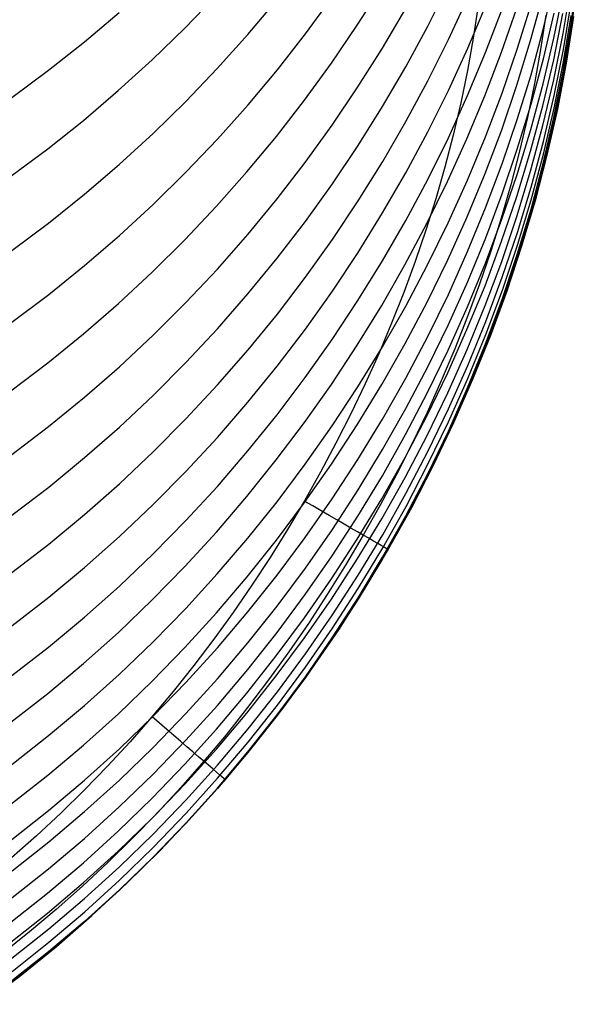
# Model space of a CAD drawing. Extents: x -383 to 1849, y -1185 to -529.
# Tile 438 of 656: x 421 to 427, y -1117 to -1107. Entities that reach past the tile are written whole.
import ezdxf

# ---------------------------------------------------------------- set-up
doc = ezdxf.new("R2010")
doc.units = 0
doc.layers.add('PREDEFINITO', color=7, linetype='CONTINUOUS')

msp = doc.modelspace()

# ---------------------------------------------------------------- linework, layer by layer
at = {"layer": 'PREDEFINITO'}
for p, q in [((426.836, -1107.049, 578.709), (426.9, -1106.564, 578.71)), ((426.901, -1106.602, 575.327), (426.837, -1107.085, 575.292)), ((424.62, -1107.057, 608.728), (424.875, -1106.656, 608.599)), ((425.351, -1107.066, 604.777), (425.565, -1106.64, 604.657)), ((426.548, -1107.1, 591.621), (426.66, -1106.628, 591.554)), ((426.659, -1107.19, 588.015), (426.755, -1106.713, 587.968)), ((426.753, -1107.141, 584.356), (426.834, -1106.66, 584.327)), ((422.831, -1107.085, 614.868), (423.159, -1106.745, 614.737)), ((423.484, -1107.151, 612.818), (423.788, -1106.789, 612.687)), ((424.083, -1107.144, 610.772), (424.362, -1106.762, 610.641)), ((425.566, -1107.204, 602.872), (425.766, -1106.77, 602.759)), ((426.417, -1107.215, 593.479), (426.544, -1106.747, 593.402)), ((424.881, -1107.293, 606.81), (425.122, -1106.883, 606.686)), ((425.765, -1107.294, 600.973), (425.951, -1106.852, 600.867)), ((425.873, -1106.853, -0.312), (425.822, -1107.191, -0.312)), ((425.95, -1107.339, 599.083), (426.121, -1106.89, 598.984)), ((426.115, -1107.336, 597.2), (426.273, -1106.879, 597.108)), ((426.278, -1107.303, 595.332), (426.421, -1106.841, 595.248)), ((426.757, -1107.306, 582.562), (426.838, -1106.824, 582.541)), ((421.79, -1107.229, 617.028), (422.151, -1106.923, 616.905)), ((426.574, -1106.952, -0.019), (426.52, -1107.308, -0.019)), ((426.549, -1107.404, 589.837), (426.66, -1106.931, 589.781)), ((426.656, -1107.414, 586.19), (426.752, -1106.935, 586.152)), ((426.757, -1107.437, 580.739), (426.838, -1106.955, 580.727)), ((426.863, -1106.966, 575.188), (426.787, -1107.448, 575.188)), ((426.863, -1106.966, 0.688), (426.787, -1107.448, 0.688)), ((426.787, -1107.448, 287.438), (426.863, -1106.966, 287.438)), ((422.492, -1107.415, 614.994), (422.831, -1107.085, 614.868)), ((424.353, -1107.449, 608.854), (424.62, -1107.057, 608.728)), ((425.123, -1107.486, 604.895), (425.351, -1107.066, 604.777)), ((426.421, -1107.569, 591.687), (426.548, -1107.1, 591.621)), ((426.756, -1107.531, 578.707), (426.836, -1107.049, 578.709)), ((426.837, -1107.085, 575.292), (426.756, -1107.566, 575.256)), ((423.168, -1107.503, 612.946), (423.484, -1107.151, 612.818)), ((423.791, -1107.517, 610.9), (424.083, -1107.144, 610.772)), ((425.352, -1107.633, 602.983), (425.566, -1107.204, 602.872)), ((425.822, -1107.191, -0.312), (425.761, -1107.527, -0.312)), ((426.274, -1107.679, 593.555), (426.417, -1107.215, 593.479)), ((426.547, -1107.665, 588.061), (426.659, -1107.19, 588.015)), ((426.657, -1107.621, 584.386), (426.753, -1107.141, 584.356)), ((421.419, -1107.522, 617.145), (421.79, -1107.229, 617.028)), ((424.627, -1107.696, 606.931), (424.881, -1107.293, 606.81)), ((425.565, -1107.731, 601.078), (425.765, -1107.294, 600.973)), ((426.121, -1107.761, 595.416), (426.278, -1107.303, 595.332)), ((426.52, -1107.308, -0.019), (426.456, -1107.661, -0.019)), ((426.661, -1107.785, 582.583), (426.757, -1107.306, 582.562)), ((422.142, -1107.734, 615.115), (422.492, -1107.415, 614.994)), ((425.764, -1107.784, 599.181), (425.95, -1107.339, 599.083)), ((425.943, -1107.788, 597.291), (426.115, -1107.336, 597.2)), ((426.422, -1107.875, 589.893), (426.549, -1107.404, 589.837)), ((426.543, -1107.89, 586.227), (426.656, -1107.414, 586.19)), ((421.037, -1107.804, 617.258), (421.419, -1107.522, 617.145)), ((422.841, -1107.846, 613.069), (423.168, -1107.503, 612.946)), ((423.487, -1107.881, 611.024), (423.791, -1107.517, 610.9)), ((424.073, -1107.834, 608.977), (424.353, -1107.449, 608.854)), ((424.882, -1107.899, 605.01), (425.123, -1107.486, 604.895)), ((425.761, -1107.527, -0.312), (425.692, -1107.862, -0.312)), ((426.661, -1107.917, 580.75), (426.757, -1107.437, 580.739)), ((426.787, -1107.448, 575.188), (426.695, -1107.927, 575.188)), ((426.787, -1107.448, 0.688), (426.695, -1107.927, 0.688)), ((426.695, -1107.927, 287.438), (426.787, -1107.448, 287.438)), ((425.124, -1108.055, 603.093), (425.352, -1107.633, 602.983)), ((426.279, -1108.034, 591.752), (426.421, -1107.569, 591.687)), ((426.545, -1108.097, 584.415), (426.657, -1107.621, 584.386)), ((426.659, -1108.011, 578.706), (426.756, -1107.531, 578.707)), ((426.756, -1107.566, 575.256), (426.66, -1108.044, 575.221)), ((421.781, -1108.042, 615.232), (422.142, -1107.734, 615.115)), ((424.36, -1108.091, 607.049), (424.627, -1107.696, 606.931)), ((425.351, -1108.162, 601.181), (425.565, -1107.731, 601.078)), ((426.117, -1108.139, 593.629), (426.274, -1107.679, 593.555)), ((426.456, -1107.661, -0.019), (426.384, -1108.013, -0.019)), ((426.42, -1108.136, 588.107), (426.547, -1107.665, 588.061)), ((423.781, -1108.21, 609.097), (424.073, -1107.834, 608.977)), ((425.564, -1108.222, 599.277), (425.764, -1107.784, 599.181)), ((425.757, -1108.234, 597.381), (425.943, -1107.788, 597.291)), ((425.949, -1108.214, 595.499), (426.121, -1107.761, 595.416)), ((426.549, -1108.262, 582.603), (426.661, -1107.785, 582.583)), ((422.502, -1108.178, 613.189), (422.841, -1107.846, 613.069)), ((423.171, -1108.236, 611.144), (423.487, -1107.881, 611.024)), ((424.628, -1108.304, 605.123), (424.882, -1107.899, 605.01)), ((425.692, -1107.862, -0.312), (425.614, -1108.195, -0.312)), ((426.279, -1108.341, 589.948), (426.422, -1107.875, 589.893)), ((426.416, -1108.363, 586.264), (426.543, -1107.89, 586.227)), ((426.55, -1108.394, 580.762), (426.661, -1107.917, 580.75)), ((426.695, -1107.927, 575.188), (426.586, -1108.404, 575.188)), ((426.695, -1107.927, 0.688), (426.586, -1108.404, 0.688)), ((426.586, -1108.404, 287.438), (426.695, -1107.927, 287.438)), ((426.122, -1108.494, 591.817), (426.279, -1108.034, 591.752)), ((426.384, -1108.013, -0.019), (426.302, -1108.363, -0.019)), ((426.548, -1108.488, 578.704), (426.659, -1108.011, 578.706)), ((421.41, -1108.338, 615.344), (421.781, -1108.042, 615.232)), ((424.081, -1108.478, 607.164), (424.36, -1108.091, 607.049)), ((424.883, -1108.47, 603.2), (425.124, -1108.055, 603.093)), ((425.945, -1108.594, 593.703), (426.117, -1108.139, 593.629)), ((426.278, -1108.603, 588.152), (426.42, -1108.136, 588.107)), ((426.417, -1108.57, 584.443), (426.545, -1108.097, 584.415)), ((426.66, -1108.044, 575.221), (426.548, -1108.52, 575.185)), ((422.152, -1108.499, 613.304), (422.502, -1108.178, 613.189)), ((422.843, -1108.58, 611.26), (423.171, -1108.236, 611.144)), ((423.476, -1108.576, 609.214), (423.781, -1108.21, 609.097)), ((425.123, -1108.585, 601.282), (425.351, -1108.162, 601.181)), ((425.35, -1108.655, 599.372), (425.564, -1108.222, 599.277)), ((425.614, -1108.195, -0.312), (425.528, -1108.526, -0.312)), ((425.556, -1108.676, 597.469), (425.757, -1108.234, 597.381)), ((425.763, -1108.661, 595.58), (425.949, -1108.214, 595.499)), ((421.028, -1108.622, 615.451), (421.41, -1108.338, 615.344)), ((424.362, -1108.701, 605.233), (424.628, -1108.304, 605.123)), ((426.122, -1108.803, 590.002), (426.279, -1108.341, 589.948)), ((426.422, -1108.735, 582.624), (426.549, -1108.262, 582.603)), ((426.302, -1108.363, -0.019), (426.211, -1108.711, -0.019)), ((426.273, -1108.832, 586.3), (426.416, -1108.363, 586.264)), ((426.423, -1108.867, 580.772), (426.55, -1108.394, 580.762)), ((426.586, -1108.404, 575.188), (426.463, -1108.878, 575.188)), ((426.586, -1108.404, 0.688), (426.463, -1108.878, 0.688)), ((426.463, -1108.878, 287.438), (426.586, -1108.404, 287.438)), ((421.791, -1108.809, 613.415), (422.152, -1108.499, 613.304)), ((423.789, -1108.856, 607.277), (424.081, -1108.478, 607.164)), ((424.629, -1108.877, 603.304), (424.883, -1108.47, 603.2)), ((425.528, -1108.526, -0.312), (425.433, -1108.855, -0.312)), ((425.95, -1108.95, 591.88), (426.122, -1108.494, 591.817)), ((426.421, -1108.962, 578.702), (426.548, -1108.488, 578.704)), ((426.548, -1108.52, 575.185), (426.421, -1108.992, 575.15)), ((422.504, -1108.914, 611.373), (422.843, -1108.58, 611.26)), ((423.16, -1108.933, 609.327), (423.476, -1108.576, 609.214)), ((424.882, -1109.002, 601.381), (425.123, -1108.585, 601.282)), ((425.758, -1109.044, 593.775), (425.945, -1108.594, 593.703)), ((426.12, -1109.066, 588.197), (426.278, -1108.603, 588.152)), ((426.274, -1109.039, 584.471), (426.417, -1108.57, 584.443)), ((424.082, -1109.09, 605.341), (424.362, -1108.701, 605.233)), ((425.122, -1109.081, 599.465), (425.35, -1108.655, 599.372)), ((425.342, -1109.11, 597.556), (425.556, -1108.676, 597.469)), ((425.563, -1109.103, 595.66), (425.763, -1108.661, 595.58)), ((426.211, -1108.711, -0.019), (426.111, -1109.056, -0.019)), ((426.28, -1109.204, 582.643), (426.422, -1108.735, 582.624)), ((421.42, -1109.107, 613.521), (421.791, -1108.809, 613.415)), ((423.485, -1109.225, 607.386), (423.789, -1108.856, 607.277)), ((425.433, -1108.855, -0.312), (425.33, -1109.181, -0.312)), ((425.951, -1109.26, 590.056), (426.122, -1108.803, 590.002)), ((426.116, -1109.296, 586.336), (426.273, -1108.832, 586.3)), ((422.154, -1109.237, 611.482), (422.504, -1108.914, 611.373)), ((422.832, -1109.28, 609.437), (423.16, -1108.933, 609.327)), ((424.363, -1109.276, 603.407), (424.629, -1108.877, 603.304)), ((425.764, -1109.401, 591.943), (425.95, -1108.95, 591.88)), ((426.28, -1109.337, 580.783), (426.423, -1108.867, 580.772)), ((426.463, -1108.878, 575.188), (426.323, -1109.347, 575.188)), ((426.463, -1108.878, 0.688), (426.323, -1109.347, 0.688)), ((426.323, -1109.347, 287.438), (426.463, -1108.878, 287.438)), ((424.629, -1109.412, 601.478), (424.882, -1109.002, 601.381)), ((425.558, -1109.488, 593.847), (425.758, -1109.044, 593.775)), ((426.111, -1109.056, -0.019), (426.003, -1109.399, -0.019)), ((426.117, -1109.504, 584.499), (426.274, -1109.039, 584.471)), ((426.278, -1109.432, 578.7), (426.421, -1108.962, 578.702)), ((426.421, -1108.992, 575.15), (426.279, -1109.46, 575.114)), ((421.038, -1109.393, 613.622), (421.42, -1109.107, 613.521)), ((423.79, -1109.471, 605.446), (424.082, -1109.09, 605.341)), ((424.881, -1109.499, 599.556), (425.122, -1109.081, 599.465)), ((425.114, -1109.539, 597.641), (425.342, -1109.11, 597.556)), ((425.349, -1109.539, 595.739), (425.563, -1109.103, 595.66)), ((425.949, -1109.524, 588.241), (426.12, -1109.066, 588.197)), ((421.793, -1109.548, 611.586), (422.154, -1109.237, 611.482)), ((423.169, -1109.584, 607.493), (423.485, -1109.225, 607.386)), ((425.33, -1109.181, -0.312), (425.219, -1109.505, -0.312)), ((425.765, -1109.712, 590.108), (425.951, -1109.26, 590.056)), ((426.123, -1109.668, 582.662), (426.28, -1109.204, 582.643)), ((422.493, -1109.616, 609.543), (422.832, -1109.28, 609.437)), ((424.083, -1109.667, 603.507), (424.363, -1109.276, 603.407)), ((425.944, -1109.756, 586.371), (426.116, -1109.296, 586.336)), ((426.124, -1109.802, 580.793), (426.28, -1109.337, 580.783)), ((426.323, -1109.347, 575.188), (426.169, -1109.812, 575.188)), ((426.323, -1109.347, 0.688), (426.169, -1109.812, 0.688)), ((426.169, -1109.812, 287.438), (426.323, -1109.347, 287.438)), ((424.362, -1109.813, 601.573), (424.629, -1109.412, 601.478)), ((425.564, -1109.846, 592.004), (425.764, -1109.401, 591.943)), ((426.003, -1109.399, -0.019), (425.887, -1109.739, -0.019)), ((426.121, -1109.898, 578.697), (426.278, -1109.432, 578.7)), ((426.279, -1109.46, 575.114), (426.122, -1109.924, 575.079)), ((421.421, -1109.848, 611.686), (421.793, -1109.548, 611.586)), ((423.486, -1109.841, 605.548), (423.79, -1109.471, 605.446)), ((424.627, -1109.911, 599.645), (424.881, -1109.499, 599.556)), ((424.873, -1109.96, 597.725), (425.114, -1109.539, 597.641)), ((425.219, -1109.505, -0.312), (425.101, -1109.827, -0.312)), ((425.122, -1109.968, 595.816), (425.349, -1109.539, 595.739)), ((425.343, -1109.926, 593.917), (425.558, -1109.488, 593.847)), ((425.763, -1109.977, 588.284), (425.949, -1109.524, 588.241)), ((425.945, -1109.963, 584.525), (426.117, -1109.504, 584.499)), ((422.143, -1109.941, 609.645), (422.493, -1109.616, 609.543)), ((422.842, -1109.932, 607.595), (423.169, -1109.584, 607.493)), ((423.791, -1110.05, 603.604), (424.083, -1109.667, 603.507)), ((425.952, -1110.128, 582.681), (426.123, -1109.668, 582.662)), ((425.565, -1110.158, 590.16), (425.765, -1109.712, 590.108)), ((425.757, -1110.21, 586.405), (425.944, -1109.756, 586.371)), ((425.887, -1109.739, -0.019), (425.763, -1110.077, -0.019)), ((421.039, -1110.135, 611.781), (421.421, -1109.848, 611.686)), ((423.17, -1110.202, 605.647), (423.486, -1109.841, 605.548)), ((424.082, -1110.206, 601.665), (424.362, -1109.813, 601.573)), ((425.101, -1109.827, -0.312), (424.975, -1110.145, -0.312)), ((425.35, -1110.284, 592.065), (425.564, -1109.846, 592.004)), ((425.952, -1110.262, 580.803), (426.124, -1109.802, 580.793)), ((426.169, -1109.812, 575.188), (426, -1110.273, 575.188)), ((426.169, -1109.812, 0.688), (426, -1110.273, 0.688)), ((426, -1110.273, 287.438), (426.169, -1109.812, 287.438)), ((421.782, -1110.255, 609.744), (422.143, -1109.941, 609.645)), ((422.503, -1110.27, 607.695), (422.842, -1109.932, 607.595)), ((424.361, -1110.314, 599.733), (424.627, -1109.911, 599.645)), ((424.619, -1110.373, 597.807), (424.873, -1109.96, 597.725)), ((424.881, -1110.39, 595.892), (425.122, -1109.968, 595.816)), ((425.116, -1110.357, 593.985), (425.343, -1109.926, 593.917)), ((425.563, -1110.424, 588.326), (425.763, -1109.977, 588.284)), ((425.758, -1110.418, 584.552), (425.945, -1109.963, 584.525)), ((425.95, -1110.359, 578.694), (426.121, -1109.898, 578.697)), ((426.122, -1109.924, 575.079), (425.95, -1110.383, 575.043)), ((423.487, -1110.422, 603.699), (423.791, -1110.05, 603.604)), ((425.763, -1110.077, -0.019), (425.63, -1110.411, -0.019)), ((424.975, -1110.145, -0.312), (424.842, -1110.461, -0.312)), ((425.351, -1110.597, 590.21), (425.565, -1110.158, 590.16)), ((425.766, -1110.583, 582.7), (425.952, -1110.128, 582.681)), ((421.41, -1110.557, 609.838), (421.782, -1110.255, 609.744)), ((422.153, -1110.597, 607.79), (422.503, -1110.27, 607.695)), ((422.843, -1110.553, 605.743), (423.17, -1110.202, 605.647)), ((423.79, -1110.59, 601.755), (424.082, -1110.206, 601.665)), ((425.122, -1110.716, 592.124), (425.35, -1110.284, 592.065)), ((425.557, -1110.659, 586.439), (425.757, -1110.21, 586.405)), ((425.766, -1110.717, 580.812), (425.952, -1110.262, 580.803)), ((426, -1110.273, 575.188), (425.816, -1110.728, 575.188)), ((426, -1110.273, 0.688), (425.816, -1110.728, 0.688)), ((425.816, -1110.728, 287.438), (426, -1110.273, 287.438)), ((424.081, -1110.709, 599.818), (424.361, -1110.314, 599.733)), ((424.351, -1110.779, 597.886), (424.619, -1110.373, 597.807)), ((424.874, -1110.781, 594.053), (425.116, -1110.357, 593.985)), ((425.764, -1110.814, 578.691), (425.95, -1110.359, 578.694)), ((425.95, -1110.383, 575.043), (425.764, -1110.836, 575.008)), ((423.171, -1110.785, 603.791), (423.487, -1110.422, 603.699)), ((424.627, -1110.804, 595.966), (424.881, -1110.39, 595.892)), ((424.842, -1110.461, -0.312), (424.701, -1110.774, -0.312)), ((425.349, -1110.865, 588.367), (425.563, -1110.424, 588.326)), ((425.63, -1110.411, -0.019), (425.49, -1110.742, -0.019)), ((425.558, -1110.866, 584.577), (425.758, -1110.418, 584.552)), ((421.028, -1110.846, 609.927), (421.41, -1110.557, 609.838)), ((422.504, -1110.893, 605.835), (422.843, -1110.553, 605.743)), ((423.486, -1110.964, 601.842), (423.79, -1110.59, 601.755)), ((425.566, -1111.032, 582.717), (425.766, -1110.583, 582.7)), ((421.792, -1110.913, 607.882), (422.153, -1110.597, 607.79)), ((425.123, -1111.03, 590.26), (425.351, -1110.597, 590.21)), ((425.343, -1111.101, 586.471), (425.557, -1110.659, 586.439)), ((422.843, -1111.138, 603.88), (423.171, -1110.785, 603.791)), ((423.789, -1111.094, 599.9), (424.081, -1110.709, 599.818)), ((424.072, -1111.175, 597.964), (424.351, -1110.779, 597.886)), ((424.701, -1110.774, -0.312), (424.554, -1111.083, -0.312)), ((424.62, -1111.198, 594.118), (424.874, -1110.781, 594.053)), ((424.881, -1111.141, 592.181), (425.122, -1110.716, 592.124)), ((425.49, -1110.742, -0.019), (425.343, -1111.07, -0.019)), ((425.566, -1111.166, 580.821), (425.766, -1110.717, 580.812)), ((425.816, -1110.728, 575.188), (425.618, -1111.178, 575.188)), ((425.816, -1110.728, 0.688), (425.618, -1111.178, 0.688)), ((425.618, -1111.178, 287.438), (425.816, -1110.728, 287.438)), ((422.154, -1111.222, 605.925), (422.504, -1110.893, 605.835)), ((424.36, -1111.21, 596.038), (424.627, -1110.804, 595.966)), ((425.121, -1111.299, 588.408), (425.349, -1110.865, 588.367)), ((425.343, -1111.309, 584.602), (425.558, -1110.866, 584.577)), ((425.564, -1111.263, 578.688), (425.764, -1110.814, 578.691)), ((425.764, -1110.836, 575.008), (425.564, -1111.284, 574.973)), ((421.42, -1111.216, 607.97), (421.792, -1110.913, 607.882)), ((423.17, -1111.329, 601.927), (423.486, -1110.964, 601.842)), ((423.485, -1111.47, 599.981), (423.789, -1111.094, 599.9)), ((424.554, -1111.083, -0.312), (424.399, -1111.388, -0.312)), ((424.882, -1111.456, 590.308), (425.123, -1111.03, 590.26)), ((425.115, -1111.537, 586.504), (425.343, -1111.101, 586.471)), ((425.343, -1111.07, -0.019), (425.188, -1111.394, -0.019)), ((425.352, -1111.474, 582.735), (425.566, -1111.032, 582.717)), ((422.504, -1111.479, 603.965), (422.843, -1111.138, 603.88)), ((423.78, -1111.563, 598.04), (424.072, -1111.175, 597.964)), ((424.353, -1111.606, 594.183), (424.62, -1111.198, 594.118)), ((424.627, -1111.558, 592.238), (424.881, -1111.141, 592.181)), ((425.352, -1111.608, 580.829), (425.566, -1111.166, 580.821)), ((425.618, -1111.178, 575.188), (425.406, -1111.621, 575.188)), ((425.618, -1111.178, 0.688), (425.406, -1111.621, 0.688)), ((425.406, -1111.621, 287.438), (425.618, -1111.178, 287.438)), ((421.038, -1111.507, 608.054), (421.42, -1111.216, 607.97)), ((421.793, -1111.539, 606.01), (422.154, -1111.222, 605.925)), ((424.08, -1111.608, 596.108), (424.36, -1111.21, 596.038)), ((424.88, -1111.726, 588.447), (425.121, -1111.299, 588.408)), ((425.35, -1111.707, 578.684), (425.564, -1111.263, 578.688)), ((425.564, -1111.284, 574.973), (425.35, -1111.725, 574.938)), ((422.843, -1111.683, 602.009), (423.17, -1111.329, 601.927)), ((424.399, -1111.388, -0.312), (424.238, -1111.69, -0.312)), ((425.188, -1111.394, -0.019), (425.026, -1111.714, -0.019)), ((425.115, -1111.744, 584.627), (425.343, -1111.309, 584.602)), ((422.154, -1111.81, 604.048), (422.504, -1111.479, 603.965)), ((423.169, -1111.837, 600.059), (423.485, -1111.47, 599.981)), ((424.628, -1111.874, 590.355), (424.882, -1111.456, 590.308)), ((425.124, -1111.909, 582.751), (425.352, -1111.474, 582.735)), ((421.421, -1111.844, 606.092), (421.793, -1111.539, 606.01)), ((423.475, -1111.942, 598.113), (423.78, -1111.563, 598.04)), ((423.788, -1111.996, 596.177), (424.08, -1111.608, 596.108)), ((424.073, -1112.005, 594.245), (424.353, -1111.606, 594.183)), ((424.36, -1111.967, 592.293), (424.627, -1111.558, 592.238)), ((424.873, -1111.965, 586.535), (425.115, -1111.537, 586.504)), ((425.125, -1112.044, 580.837), (425.352, -1111.608, 580.829)), ((422.504, -1112.026, 602.088), (422.843, -1111.683, 602.009)), ((424.238, -1111.69, -0.312), (424.071, -1111.988, -0.312)), ((425.026, -1111.714, -0.019), (424.858, -1112.03, -0.019)), ((425.123, -1112.143, 578.681), (425.35, -1111.707, 578.684)), ((425.406, -1111.621, 575.188), (425.181, -1112.058, 575.188)), ((425.406, -1111.621, 0.688), (425.181, -1112.058, 0.688)), ((425.181, -1112.058, 287.438), (425.406, -1111.621, 287.438)), ((421.793, -1112.129, 604.127), (422.154, -1111.81, 604.048)), ((424.626, -1112.145, 588.486), (424.88, -1111.726, 588.447)), ((424.874, -1112.172, 584.65), (425.115, -1111.744, 584.627)), ((425.35, -1111.725, 574.938), (425.123, -1112.16, 574.904)), ((421.039, -1112.136, 606.17), (421.421, -1111.844, 606.092)), ((422.842, -1112.192, 600.134), (423.169, -1111.837, 600.059)), ((424.362, -1112.284, 590.401), (424.628, -1111.874, 590.355)), ((424.883, -1112.338, 582.767), (425.124, -1111.909, 582.751)), ((423.159, -1112.31, 598.185), (423.475, -1111.942, 598.113)), ((423.484, -1112.375, 596.243), (423.788, -1111.996, 596.177)), ((423.781, -1112.396, 594.306), (424.073, -1112.005, 594.245)), ((424.071, -1111.988, -0.312), (423.896, -1112.284, -0.312)), ((424.081, -1112.367, 592.346), (424.36, -1111.967, 592.293)), ((424.619, -1112.385, 586.565), (424.873, -1111.965, 586.535)), ((422.154, -1112.358, 602.165), (422.504, -1112.026, 602.088)), ((424.858, -1112.03, -0.019), (424.682, -1112.343, -0.019)), ((424.884, -1112.473, 580.845), (425.125, -1112.044, 580.837)), ((425.181, -1112.058, 575.188), (424.941, -1112.487, 575.188)), ((425.181, -1112.058, 0.688), (424.941, -1112.487, 0.688)), ((424.941, -1112.487, 287.438), (425.181, -1112.058, 287.438)), ((421.421, -1112.435, 604.203), (421.793, -1112.129, 604.127)), ((422.503, -1112.537, 600.206), (422.842, -1112.192, 600.134)), ((424.36, -1112.556, 588.523), (424.626, -1112.145, 588.486)), ((424.619, -1112.593, 584.673), (424.874, -1112.172, 584.65)), ((424.882, -1112.572, 578.677), (425.123, -1112.143, 578.681)), ((425.123, -1112.16, 574.904), (424.882, -1112.587, 574.869)), ((422.832, -1112.668, 598.254), (423.159, -1112.31, 598.185)), ((423.896, -1112.284, -0.312), (423.715, -1112.575, -0.312)), ((424.082, -1112.685, 590.446), (424.362, -1112.284, 590.401)), ((421.793, -1112.679, 602.238), (422.154, -1112.358, 602.165)), ((423.168, -1112.744, 596.307), (423.484, -1112.375, 596.243)), ((423.477, -1112.776, 594.365), (423.781, -1112.396, 594.306)), ((423.789, -1112.758, 592.399), (424.081, -1112.367, 592.346)), ((424.352, -1112.797, 586.595), (424.619, -1112.385, 586.565)), ((424.682, -1112.343, -0.019), (424.499, -1112.652, -0.019)), ((424.629, -1112.758, 582.783), (424.883, -1112.338, 582.767)), ((421.039, -1112.729, 604.275), (421.421, -1112.435, 604.203)), ((424.63, -1112.894, 580.852), (424.884, -1112.473, 580.845)), ((424.941, -1112.487, 575.188), (424.689, -1112.909, 575.188)), ((424.941, -1112.487, 0.688), (424.689, -1112.909, 0.688)), ((424.689, -1112.909, 287.438), (424.941, -1112.487, 287.438)), ((422.153, -1112.871, 600.276), (422.503, -1112.537, 600.206)), ((423.715, -1112.575, -0.312), (423.527, -1112.862, -0.312)), ((424.08, -1112.958, 588.559), (424.36, -1112.556, 588.523)), ((424.352, -1113.005, 584.696), (424.619, -1112.593, 584.673)), ((424.628, -1112.993, 578.672), (424.882, -1112.572, 578.677)), ((424.882, -1112.587, 574.869), (424.628, -1113.006, 574.835)), ((421.421, -1112.987, 602.307), (421.793, -1112.679, 602.238)), ((422.493, -1113.014, 598.32), (422.832, -1112.668, 598.254)), ((423.79, -1113.077, 590.489), (424.082, -1112.685, 590.446)), ((424.499, -1112.652, -0.019), (424.309, -1112.957, -0.019)), ((422.841, -1113.103, 596.369), (423.168, -1112.744, 596.307)), ((423.16, -1113.147, 594.422), (423.477, -1112.776, 594.365)), ((423.485, -1113.139, 592.449), (423.789, -1112.758, 592.399)), ((424.072, -1113.201, 586.623), (424.352, -1112.797, 586.595)), ((424.362, -1113.17, 582.798), (424.629, -1112.758, 582.783)), ((421.792, -1113.192, 600.343), (422.153, -1112.871, 600.276)), ((423.527, -1112.862, -0.312), (423.333, -1113.145, -0.312)), ((424.363, -1113.306, 580.859), (424.63, -1112.894, 580.852)), ((424.689, -1112.909, 575.188), (424.424, -1113.323, 575.188)), ((424.689, -1112.909, 0.688), (424.424, -1113.323, 0.688)), ((424.424, -1113.323, 287.438), (424.689, -1112.909, 287.438)), ((421.039, -1113.282, 602.374), (421.421, -1112.987, 602.307)), ((422.143, -1113.35, 598.384), (422.493, -1113.014, 598.32)), ((423.788, -1113.351, 588.595), (424.08, -1112.958, 588.559)), ((424.072, -1113.408, 584.717), (424.352, -1113.005, 584.696)), ((424.309, -1112.957, -0.019), (424.113, -1113.258, -0.019)), ((424.361, -1113.406, 578.668), (424.628, -1112.993, 578.672)), ((424.628, -1113.006, 574.835), (424.361, -1113.417, 574.802)), ((422.502, -1113.45, 596.429), (422.841, -1113.103, 596.369)), ((423.333, -1113.145, -0.312), (423.132, -1113.422, -0.312)), ((423.169, -1113.51, 592.498), (423.485, -1113.139, 592.449)), ((423.486, -1113.459, 590.531), (423.79, -1113.077, 590.489)), ((421.42, -1113.502, 600.407), (421.792, -1113.192, 600.343)), ((422.833, -1113.507, 594.477), (423.16, -1113.147, 594.422)), ((423.78, -1113.595, 586.651), (424.072, -1113.201, 586.623)), ((424.083, -1113.573, 582.812), (424.362, -1113.17, 582.798)), ((424.113, -1113.258, -0.019), (423.91, -1113.553, -0.019)), ((424.083, -1113.71, 580.865), (424.363, -1113.306, 580.859)), ((424.424, -1113.323, 575.188), (424.146, -1113.728, 575.188)), ((424.424, -1113.323, 0.688), (424.146, -1113.728, 0.688)), ((424.146, -1113.728, 287.438), (424.424, -1113.323, 287.438)), ((421.782, -1113.673, 598.445), (422.143, -1113.35, 598.384)), ((422.152, -1113.786, 596.487), (422.502, -1113.45, 596.429)), ((423.132, -1113.422, -0.312), (422.925, -1113.695, -0.312)), ((423.484, -1113.734, 588.629), (423.788, -1113.351, 588.595)), ((423.78, -1113.802, 584.738), (424.072, -1113.408, 584.717)), ((424.082, -1113.81, 578.663), (424.361, -1113.406, 578.668)), ((424.361, -1113.417, 574.802), (424.082, -1113.819, 574.769)), ((421.038, -1113.798, 600.468), (421.42, -1113.502, 600.407)), ((422.494, -1113.856, 594.53), (422.833, -1113.507, 594.477)), ((422.842, -1113.871, 592.545), (423.169, -1113.51, 592.498)), ((423.17, -1113.831, 590.571), (423.486, -1113.459, 590.531)), ((423.476, -1113.979, 586.677), (423.78, -1113.595, 586.651)), ((423.91, -1113.553, -0.019), (423.7, -1113.844, -0.019)), ((423.791, -1113.967, 582.826), (424.083, -1113.573, 582.812)), ((421.41, -1113.984, 598.503), (421.782, -1113.673, 598.445)), ((422.925, -1113.695, -0.312), (422.712, -1113.964, -0.312)), ((423.169, -1114.107, 588.661), (423.484, -1113.734, 588.629)), ((423.791, -1114.104, 580.871), (424.083, -1113.71, 580.865)), ((424.146, -1113.728, 575.188), (423.856, -1114.125, 575.188)), ((424.146, -1113.728, 0.688), (423.856, -1114.125, 0.688)), ((423.856, -1114.125, 287.438), (424.146, -1113.728, 287.438)), ((421.791, -1114.11, 596.542), (422.152, -1113.786, 596.487)), ((422.143, -1114.194, 594.58), (422.494, -1113.856, 594.53)), ((422.843, -1114.193, 590.61), (423.17, -1113.831, 590.571)), ((423.476, -1114.187, 584.757), (423.78, -1113.802, 584.738)), ((423.7, -1113.844, -0.019), (423.483, -1114.13, -0.019)), ((423.79, -1114.205, 578.658), (424.082, -1113.81, 578.663)), ((424.082, -1113.819, 574.769), (423.79, -1114.212, 574.736)), ((422.503, -1114.22, 592.59), (422.842, -1113.871, 592.545)), ((421.028, -1114.282, 598.559), (421.41, -1113.984, 598.503)), ((422.712, -1113.964, -0.312), (422.491, -1114.227, -0.312)), ((423.159, -1114.354, 586.703), (423.476, -1113.979, 586.677)), ((423.487, -1114.352, 582.839), (423.791, -1113.967, 582.826)), ((421.419, -1114.421, 596.594), (421.791, -1114.11, 596.542)), ((422.841, -1114.469, 588.693), (423.169, -1114.107, 588.661)), ((423.483, -1114.13, -0.019), (423.259, -1114.411, -0.019)), ((423.487, -1114.488, 580.876), (423.791, -1114.104, 580.871)), ((423.856, -1114.125, 575.188), (423.553, -1114.511, 575.188)), ((423.856, -1114.125, 0.688), (423.553, -1114.511, 0.688)), ((423.553, -1114.511, 287.438), (423.856, -1114.125, 287.438)), ((421.782, -1114.519, 594.629), (422.143, -1114.194, 594.58)), ((422.153, -1114.558, 592.633), (422.503, -1114.22, 592.59)), ((422.491, -1114.227, -0.312), (422.264, -1114.485, -0.312)), ((422.504, -1114.543, 590.648), (422.843, -1114.193, 590.61)), ((423.159, -1114.561, 584.776), (423.476, -1114.187, 584.757)), ((423.486, -1114.59, 578.653), (423.79, -1114.205, 578.658)), ((423.79, -1114.212, 574.736), (423.486, -1114.596, 574.704)), ((422.832, -1114.717, 586.727), (423.159, -1114.354, 586.703)), ((423.171, -1114.726, 582.851), (423.487, -1114.352, 582.839)), ((421.037, -1114.72, 596.644), (421.419, -1114.421, 596.594)), ((422.502, -1114.82, 588.723), (422.841, -1114.469, 588.693)), ((423.259, -1114.411, -0.019), (423.028, -1114.687, -0.019)), ((421.41, -1114.832, 594.675), (421.782, -1114.519, 594.629)), ((421.792, -1114.884, 592.675), (422.153, -1114.558, 592.633)), ((422.264, -1114.485, -0.312), (422.031, -1114.737, -0.312)), ((422.154, -1114.882, 590.684), (422.504, -1114.543, 590.648)), ((422.832, -1114.924, 584.794), (423.159, -1114.561, 584.776)), ((423.171, -1114.863, 580.881), (423.487, -1114.488, 580.876)), ((423.553, -1114.511, 575.188), (423.239, -1114.888, 575.188)), ((423.553, -1114.511, 0.688), (423.239, -1114.888, 0.688)), ((423.239, -1114.888, 287.438), (423.553, -1114.511, 287.438)), ((423.17, -1114.965, 578.648), (423.486, -1114.59, 578.653)), ((423.486, -1114.596, 574.704), (423.17, -1114.969, 574.672)), ((422.031, -1114.737, -0.312), (421.791, -1114.984, -0.312)), ((422.492, -1115.069, 586.751), (422.832, -1114.717, 586.727)), ((423.028, -1114.687, -0.019), (422.79, -1114.958, -0.019)), ((422.843, -1115.089, 582.863), (423.171, -1114.726, 582.851)), ((421.028, -1115.131, 594.719), (421.41, -1114.832, 594.675)), ((422.152, -1115.16, 588.751), (422.502, -1114.82, 588.723)), ((422.844, -1115.226, 580.886), (423.171, -1114.863, 580.881)), ((421.42, -1115.198, 592.714), (421.792, -1114.884, 592.675)), ((421.793, -1115.208, 590.718), (422.154, -1114.882, 590.684)), ((422.493, -1115.276, 584.811), (422.832, -1114.924, 584.794)), ((422.79, -1114.958, -0.019), (422.545, -1115.223, -0.019)), ((422.842, -1115.329, 578.643), (423.17, -1114.965, 578.648)), ((423.17, -1114.969, 574.672), (422.842, -1115.331, 574.641)), ((423.239, -1114.888, 575.188), (422.913, -1115.255, 575.188)), ((423.239, -1114.888, 0.688), (422.913, -1115.255, 0.688)), ((422.913, -1115.255, 287.438), (423.239, -1114.888, 287.438)), ((421.791, -1114.984, -0.312), (421.545, -1115.225, -0.312)), ((422.142, -1115.41, 586.773), (422.492, -1115.069, 586.751)), ((421.791, -1115.487, 588.779), (422.152, -1115.16, 588.751)), ((422.504, -1115.441, 582.873), (422.843, -1115.089, 582.863)), ((421.038, -1115.498, 592.751), (421.42, -1115.198, 592.714)), ((421.545, -1115.225, -0.312), (421.293, -1115.46, -0.312)), ((421.422, -1115.522, 590.75), (421.793, -1115.208, 590.718)), ((422.142, -1115.617, 584.827), (422.493, -1115.276, 584.811)), ((422.545, -1115.223, -0.019), (422.293, -1115.482, -0.019)), ((422.505, -1115.579, 580.89), (422.844, -1115.226, 580.886)), ((422.913, -1115.255, 575.188), (422.576, -1115.61, 575.188)), ((422.913, -1115.255, 0.688), (422.576, -1115.61, 0.688)), ((422.576, -1115.61, 287.438), (422.913, -1115.255, 287.438)), ((422.842, -1115.331, 574.641), (422.503, -1115.682, 574.61)), ((422.504, -1115.682, 578.637), (422.842, -1115.329, 578.643)), ((421.293, -1115.46, -0.312), (421.035, -1115.688, -0.312)), ((421.42, -1115.802, 588.805), (421.791, -1115.487, 588.779)), ((421.781, -1115.738, 586.794), (422.142, -1115.41, 586.773)), ((422.293, -1115.482, -0.019), (422.035, -1115.735, -0.019)), ((422.154, -1115.781, 582.884), (422.504, -1115.441, 582.873)), ((421.04, -1115.823, 590.781), (421.422, -1115.522, 590.75)), ((422.155, -1115.919, 580.893), (422.505, -1115.579, 580.89)), ((421.781, -1115.945, 584.843), (422.142, -1115.617, 584.827)), ((422.503, -1115.682, 574.61), (422.153, -1116.021, 574.58)), ((422.153, -1116.023, 578.631), (422.504, -1115.682, 578.637)), ((422.576, -1115.61, 575.188), (422.228, -1115.954, 575.188)), ((422.576, -1115.61, 0.688), (422.228, -1115.954, 0.688)), ((422.228, -1115.954, 287.438), (422.576, -1115.61, 287.438)), ((421.409, -1116.054, 586.814), (421.781, -1115.738, 586.794)), ((422.035, -1115.735, -0.019), (421.77, -1115.982, -0.019)), ((421.793, -1116.11, 582.893), (422.154, -1115.781, 582.884)), ((421.038, -1116.104, 588.829), (421.42, -1115.802, 588.805)), ((421.409, -1116.261, 584.857), (421.781, -1115.945, 584.843)), ((421.77, -1115.982, -0.019), (421.499, -1116.223, -0.019)), ((421.794, -1116.247, 580.896), (422.155, -1115.919, 580.893)), ((422.228, -1115.954, 575.188), (421.869, -1116.286, 575.188)), ((422.228, -1115.954, 0.688), (421.869, -1116.286, 0.688)), ((421.869, -1116.286, 287.438), (422.228, -1115.954, 287.438)), ((421.027, -1116.356, 586.832), (421.409, -1116.054, 586.814)), ((422.153, -1116.021, 574.58), (421.792, -1116.348, 574.551)), ((421.792, -1116.352, 578.625), (422.153, -1116.023, 578.631)), ((421.421, -1116.425, 582.902), (421.793, -1116.11, 582.893)), ((421.027, -1116.563, 584.87), (421.409, -1116.261, 584.857)), ((421.499, -1116.223, -0.019), (421.222, -1116.456, -0.019)), ((421.422, -1116.563, 580.898), (421.794, -1116.247, 580.896)), ((421.869, -1116.286, 575.188), (421.5, -1116.606, 575.188)), ((421.869, -1116.286, 0.688), (421.5, -1116.606, 0.688)), ((421.5, -1116.606, 287.438), (421.869, -1116.286, 287.438)), ((421.792, -1116.348, 574.551), (421.42, -1116.663, 574.523)), ((421.421, -1116.668, 578.619), (421.792, -1116.352, 578.625)), ((421.222, -1116.456, -0.019), (420.939, -1116.682, -0.019)), ((421.039, -1116.727, 582.909), (421.421, -1116.425, 582.902)), ((421.04, -1116.866, 580.9), (421.422, -1116.563, 580.898)), ((421.5, -1116.606, 575.188), (421.12, -1116.913, 575.188)), ((421.5, -1116.606, 0.688), (421.12, -1116.913, 0.688)), ((421.12, -1116.913, 287.438), (421.5, -1116.606, 287.438)), ((421.42, -1116.663, 574.523), (421.038, -1116.964, 574.495)), ((421.039, -1116.971, 578.613), (421.421, -1116.668, 578.619)), ((421.12, -1116.913, 575.188), (420.731, -1117.206, 575.188)), ((421.12, -1116.913, 0.688), (420.731, -1117.206, 0.688)), ((420.731, -1117.206, 287.438), (421.12, -1116.913, 287.438))]:
    msp.add_line(p, q, dxfattribs=at)
at = {"layer": 'PREDEFINITO', "extrusion": (0.501237, 0.86531, -1.93362e-10)}
msp.add_arc((-924.322, 0.688, -749.655), 1, 179.9801, 269.9801, dxfattribs=at)
at = {"layer": 'PREDEFINITO', "extrusion": (0.651248, 0.758865, 1.80822e-10)}
msp.add_arc((-1046.252, 0.688, -570.4), 1, 180.0061, 270.0061, dxfattribs=at)

doc.saveas('drawing.dxf')
